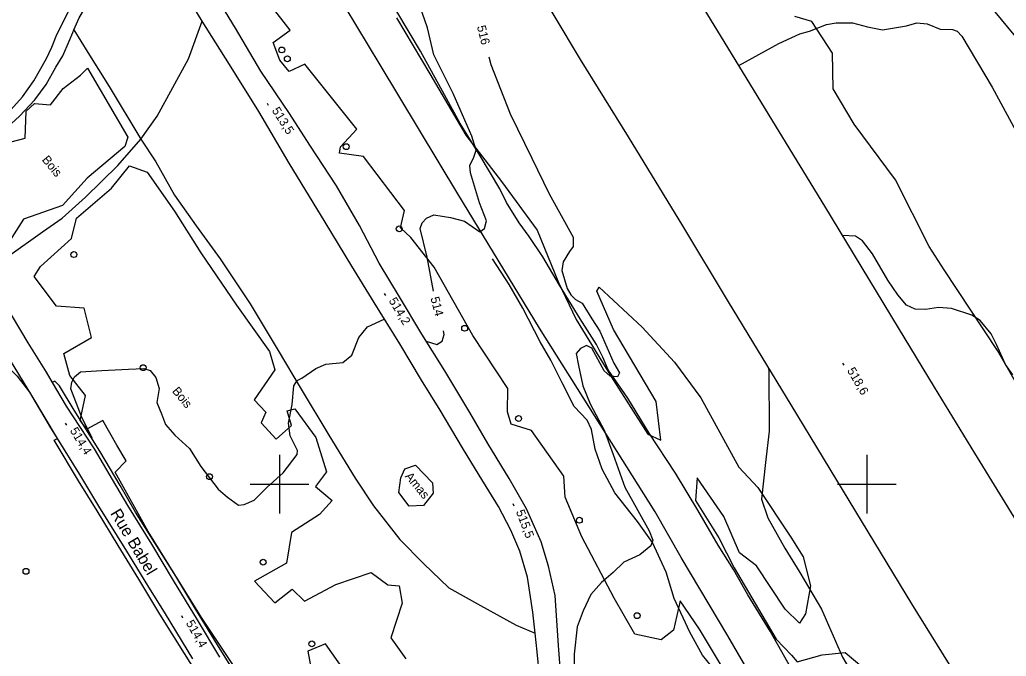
# Model space of a CAD drawing. Extents: x 347312 to 350503, y 6073086 to 6076432.
# Drawn here: x 349011.5 to 349347.5, y 6075341.5 to 6075558.1 of the extents above; entities that cross this region are included whole.
import ezdxf

# ---------------------------------------------------------------- set-up
doc = ezdxf.new("R2010")
doc.units = 0
for name, color, linetype in [('Level 2', 7, 'Continuous'), ('Level 21', 7, 'Continuous'), ('Level 22', 7, 'Continuous'), ('Level 25', 7, 'Continuous'), ('Level 3', 7, 'Continuous'), ('Level 36', 7, 'Continuous'), ('Level 37', 7, 'Continuous'), ('Level 4', 7, 'Continuous'), ('Level 44', 7, 'Continuous'), ('Level 57', 7, 'Continuous'), ('Level 60', 7, 'Continuous'), ('Level 61', 7, 'Continuous')]:
    doc.layers.add(name, color=color, linetype=linetype)

msp = doc.modelspace()

# ---------------------------------------------------------------- linework, layer by layer
at = {"layer": 'Level 2'}
for points in [[(349165.5, 6075518.52), (349159.13, 6075533.04), (349152.55, 6075546.19), (349150.45, 6075555.4), (349147.13, 6075564.8), (349143.48, 6075571.45), (349135.68, 6075581.1), (349130.94, 6075589.16), (349123.45, 6075603.94), (349118.75, 6075612.57), (349113.83, 6075621.01), (349108.79, 6075633.39), (349106.84, 6075637.54), (349099.61, 6075647.13), (349092.88, 6075656.76), (349085.95, 6075668.62), (349083.49, 6075672.57), (349079.4, 6075682.44), (349074.92, 6075693.33)], [(349171.32, 6075545.5), (349171.97, 6075542.88), (349178.59, 6075526.09), (349185.95, 6075510.97), (349191.87, 6075498.9), (349200, 6075484.15), (349199.97, 6075480.95), (349198.78, 6075479.17), (349196.56, 6075475.75), (349196.12, 6075472.74), (349197.98, 6075466.6), (349199.22, 6075464.44), (349200.8, 6075462.83), (349203.14, 6075461.59), (349206.4, 6075456.33), (349209.15, 6075452.06), (349213.84, 6075441.27), (349215.8, 6075437.92), (349215.11, 6075436.55), (349212.58, 6075436.8), (349210.61, 6075438.57), (349206.35, 6075446.31), (349204.59, 6075447.2), (349202.52, 6075446.25), (349201.08, 6075444.52), (349201.84, 6075440.43), (349203.34, 6075433.53), (349205.76, 6075427.41), (349210.73, 6075418.17), (349213.68, 6075410.13), (349217.63, 6075398.98), (349225.91, 6075384.12), (349227.19, 6075380.98), (349226.44, 6075379.04), (349222.75, 6075375.95)], [(349152.44, 6075465.7), (349150.27, 6075477.28), (349147.88, 6075487.01), (349148.6, 6075489.03), (349150.02, 6075490.58), (349152.62, 6075491.69), (349158.2, 6075490.84), (349163.04, 6075489.53), (349168.2, 6075485.93), (349169.82, 6075487.05), (349170.47, 6075489.61), (349168.09, 6075495.82), (349165.01, 6075506.02), (349164.83, 6075508.5), (349166.19, 6075511.28), (349166.95, 6075513.71), (349165.5, 6075518.52)], [(349349.78, 6075437.23), (349347.31, 6075440.73), (349344.23, 6075447.55), (349342.42, 6075451.21), (349338.6, 6075455.71), (349335.75, 6075457.58), (349328.9, 6075459.84), (349324.45, 6075460.13), (349319.98, 6075459.48), (349316.46, 6075459.6), (349313.55, 6075460.9), (349310.65, 6075464.44), (349307.24, 6075469.42), (349301.98, 6075478.41), (349298.51, 6075482.81), (349296.14, 6075484.42), (349291.76, 6075484.62)], [(349036.33, 6075415.18), (349036.22, 6075415.63), (349032.62, 6075423.1), (349028.91, 6075432.51), (349029.32, 6075434.73), (349030.23, 6075436.53), (349032.25, 6075438.28), (349039.45, 6075438.68), (349048.53, 6075439.2), (349053.83, 6075439.45), (349055.98, 6075438.68), (349057.91, 6075436.37), (349059.05, 6075432.57), (349058.24, 6075427.84), (349059.86, 6075424), (349061.14, 6075420.39), (349064.3, 6075416.69), (349069.32, 6075412.12), (349073.26, 6075406.05), (349079.06, 6075398.29), (349082.24, 6075395.66), (349086.07, 6075392.88), (349087.99, 6075393.12), (349091.38, 6075394.57), (349095.83, 6075399), (349101.22, 6075403.84), (349106.04, 6075410.09), (349106.09, 6075411.48), (349103.62, 6075416.43), (349103.11, 6075420.75), (349104.31, 6075427.09), (349104.93, 6075433.47), (349106.05, 6075435.3), (349107.61, 6075436.06), (349112.37, 6075439.4), (349115.76, 6075440.85), (349121.54, 6075441.43), (349124.62, 6075443.9), (349127.07, 6075449.91), (349129.92, 6075453.63), (349135.68, 6075456.14), (349135.87, 6075456.04)], [(349149.98, 6075448.71), (349153.63, 6075447.59), (349155.46, 6075448.74), (349156.13, 6075451.02), (349155.87, 6075452.2)], [(348989.12, 6075441.86), (348994.87, 6075443.56), (349001.14, 6075442.74), (349006.29, 6075440.99), (349010.61, 6075436.82), (349014.84, 6075431.3), (349021.96, 6075419.24), (349024.3, 6075415.53)], [(349266.43, 6075439.8), (349266.64, 6075438.75), (349266.75, 6075418.1), (349265.56, 6075407.37), (349264.14, 6075394.95), (349266.33, 6075388.53), (349272.06, 6075378.3), (349277.23, 6075369.92), (349284.64, 6075357.48), (349291.74, 6075341.1), (349298.47, 6075329.75), (349304.8, 6075317.45), (349312, 6075304.91), (349314.92, 6075297.93)], [(349222.75, 6075375.95), (349217.28, 6075373.47), (349213.69, 6075369.94), (349209.69, 6075366.59), (349206.05, 6075362.49), (349203.41, 6075356.86), (349201.35, 6075351.46), (349200.36, 6075342.22), (349200.61, 6075326.4), (349200.64, 6075314.34), (349201.11, 6075303.96), (349201.3, 6075296.76), (349202.12, 6075293.24), (349205.38, 6075285.47), (349206.42, 6075281.35), (349205.8, 6075280.06), (349205.29, 6075279.75)]]:
    msp.add_lwpolyline(points, dxfattribs=at)
at = {"layer": 'Level 21'}
for points in [[(348977.96, 6075508.19), (348982.05, 6075509.17), (348988.74, 6075512.09), (348993.86, 6075515.35), (349001.19, 6075521.12), (349008.45, 6075527.43), (349012.53, 6075531.86), (349016.33, 6075537.34), (349020.7, 6075544.87), (349022.42, 6075548.77), (349024.14, 6075553.13), (349027.76, 6075560.18), (349030.81, 6075567.83), (349034.44, 6075577.3), (349038.61, 6075586.24), (349041.63, 6075594), (349041.78, 6075599.61), (349040.99, 6075606.61), (349041, 6075611.4)], [(348981.68, 6075502.11), (348982.36, 6075503.19), (348984.87, 6075504.97), (348993, 6075510.96), (348999.63, 6075515.4), (349005.84, 6075520.16), (349011.43, 6075525.31), (349016.72, 6075530.82), (349020.58, 6075536.05), (349023.85, 6075541.99), (349026.18, 6075545.8), (349028.38, 6075550.85), (349029.59, 6075553.74), (349030, 6075554.69), (349031.75, 6075558.75), (349036.54, 6075566.93), (349040.88, 6075574.21), (349042.84, 6075578.01), (349045.82, 6075584.39), (349047.48, 6075588.55), (349048.78, 6075594.21), (349050.03, 6075596.63)], [(349189.35, 6075326.6), (349187.72, 6075342.92), (349187.06, 6075349.32), (349186.33, 6075356.51), (349184.45, 6075368.34), (349181.8, 6075377.2), (349178.82, 6075384.37), (349174.57, 6075392.44), (349167.97, 6075403.14), (349162.3, 6075412.36), (349154.7, 6075425.25), (349148.41, 6075435.4), (349140.97, 6075447.82), (349132.28, 6075461.83), (349124.68, 6075474.27), (349115.61, 6075489.19), (349103.3, 6075509.24), (349092.92, 6075526.82), (349082.97, 6075542.88), (349073.65, 6075557.64), (349065.85, 6075570.5), (349055.32, 6075587.78), (349050.03, 6075596.63)], [(349196.3, 6075328.63), (349195.05, 6075345.12), (349193.94, 6075362.17), (349191.63, 6075372.07), (349189.09, 6075380.43), (349184.1, 6075391.65), (349178.24, 6075402), (349171, 6075413.91), (349164.87, 6075424.41), (349156.36, 6075438.66), (349148.46, 6075451.09), (349140.88, 6075463.78), (349133.93, 6075475.26), (349127.3, 6075488.06), (349119.38, 6075501.52), (349110.3, 6075515.37), (349103.4, 6075526.18), (349093.66, 6075540.61), (349085, 6075555.19), (349078.21, 6075566.44)], [(349006.1, 6075461.83), (349014.24, 6075448.19), (349020.49, 6075438.18), (349022.6, 6075434.62), (349027.37, 6075426.59), (349036.87, 6075412.04), (349043.04, 6075401.58), (349048.21, 6075392.77), (349056.44, 6075379.66), (349063.75, 6075367.28), (349071.96, 6075353.83), (349079.57, 6075341.1)], [(349070.5, 6075340.56), (349061.15, 6075355.92), (349055.15, 6075365.55), (349048.06, 6075377.21), (349038.51, 6075392.54), (349031.97, 6075403.37), (349024.35, 6075415.56), (349015.65, 6075430.24), (349006.76, 6075444.68)]]:
    msp.add_lwpolyline(points, dxfattribs=at)
at = {"layer": 'Level 22'}
for points in [[(348999.46, 6075472.47), (349007.86, 6075477.77), (349019.32, 6075485.91), (349026.01, 6075490.55), (349033.93, 6075497.7), (349044.9, 6075508.44), (349052.74, 6075517.49), (349058.32, 6075525.27), (349069.03, 6075544.82), (349073.65, 6075557.64)], [(349256.47, 6075542.51), (349270.05, 6075550.03), (349277.27, 6075553.32), (349280.55, 6075554.25), (349286.33, 6075556.49), (349289.61, 6075557.04), (349295.18, 6075557.02), (349300.31, 6075555.72), (349305.41, 6075554.64), (349313.49, 6075556.01), (349317.06, 6075557.03), (349320.56, 6075556.71), (349325.03, 6075554.94), (349329.24, 6075554.84), (349330.77, 6075554.16), (349332.43, 6075552.53), (349342.73, 6075535.2), (349350.75, 6075520.25)], [(349030, 6075554.69), (349034.76, 6075546.97), (349042.02, 6075535.39), (349052.74, 6075517.49), (349057.88, 6075509.71), (349064.27, 6075498.45), (349071.64, 6075488), (349079.84, 6075476.74), (349090.07, 6075461.43), (349099.58, 6075445.52), (349107.36, 6075432.41), (349116.81, 6075416.76), (349125.77, 6075402.05), (349132, 6075392.61), (349140.93, 6075381.19), (349149.09, 6075373.05), (349157.66, 6075364.79), (349168.41, 6075358.78), (349180.66, 6075352.07), (349187.06, 6075349.32)], [(349247.06, 6075338.17), (349244.06, 6075341.85), (349239.74, 6075349.64), (349234.4, 6075361.17), (349231.75, 6075370.04), (349227.01, 6075380.15), (349221.97, 6075387.3), (349214.17, 6075397.04), (349209.88, 6075405.1), (349207.56, 6075411.95), (349206.28, 6075418.62), (349204.82, 6075421.83), (349200.33, 6075426.51), (349196.23, 6075434.52), (349192.47, 6075442.2), (349188.82, 6075448.48), (349182.83, 6075459.93), (349178.24, 6075467.98), (349172.49, 6075476.71)], [(349133.21, 6075257.07), (349132.4, 6075258.24), (349129.33, 6075262.92), (349123.78, 6075272.1), (349118.16, 6075281.33), (349112.98, 6075290.07), (349105.97, 6075301.36), (349099.89, 6075311), (349093.21, 6075322.17), (349085.99, 6075333.89), (349078.84, 6075345.35), (349071.46, 6075357.36), (349064.67, 6075368.75), (349051, 6075390.45), (349045.7, 6075399.6), (349038.78, 6075411.24), (349030.09, 6075425.17), (349025.13, 6075433.47), (349023.47, 6075435.1), (349022.6, 6075434.62)], [(349123.04, 6075251.11), (349121.6, 6075253.57), (349119.27, 6075257.37), (349113.26, 6075267.52), (349104.95, 6075281.56), (349096.69, 6075294.98), (349089.45, 6075306.82), (349083.18, 6075316.68), (349076.72, 6075327.96), (349067.66, 6075342.43), (349059.2, 6075355.82), (349052.05, 6075367.73), (349045.11, 6075379.13), (349037.95, 6075390.95), (349031.6, 6075401.18), (349023.31, 6075415), (349024.35, 6075415.56)]]:
    msp.add_lwpolyline(points, dxfattribs=at)
at = {"layer": 'Level 25'}
for points in [[(349352, 6075385.86), (349336.82, 6075410.53), (349323.11, 6075433.09), (349310.8, 6075453.25), (349285.7, 6075494.6), (349261.79, 6075533.79), (349256.47, 6075542.51), (349232.54, 6075581.74), (349212.63, 6075614.5), (349192.25, 6075648.36), (349166.29, 6075690.92), (349144.06, 6075727)], [(349102.5, 6075709), (349125.41, 6075671.72), (349148.36, 6075633.86), (349165.68, 6075605.11), (349184.47, 6075574.59), (349202.41, 6075544.55), (349218.73, 6075518.25), (349237.22, 6075487.91), (349252.85, 6075462.09), (349274.18, 6075427.07), (349296.14, 6075390.76), (349315.26, 6075359.35)], [(349315.26, 6075359.35), (349330.66, 6075334.49), (349350.11, 6075302.45)]]:
    msp.add_lwpolyline(points, dxfattribs=at)
at = {"layer": 'Level 3'}
for p, q in [((349095.77, 6075529.68), (349096.2, 6075529)), ((349135.65, 6075464.97), (349136.06, 6075464.29)), ((349291.8, 6075441.24), (349292.2, 6075440.54)), ((349027.05, 6075420.76), (349027.46, 6075420.08)), ((349179.48, 6075393.41), (349179.76, 6075392.66)), ((349066.62, 6075355.28), (349067.02, 6075354.58))]:
    msp.add_line(p, q, dxfattribs=at)
at = {"layer": 'Level 36'}
for centre in [(349100.79, 6075547.82), (349102.68, 6075544.81), (349122.73, 6075514.9), (349140.78, 6075486.94), (349029.97, 6075478.17), (349163.06, 6075453.09), (349053.57, 6075439.68), (349181.43, 6075422.35), (349076.17, 6075402.59), (349202.14, 6075387.74), (349094.44, 6075373.48), (349013.68, 6075370.36), (349221.8, 6075355.28), (349111.01, 6075345.67)]:
    msp.add_circle(centre, 1, dxfattribs=at)
at = {"layer": 'Level 37'}
msp.add_lwpolyline([(349291.32, 6074995), (349304.29, 6075013.65), (349317.21, 6075032.18), (349341.51, 6075067.18), (349339.33, 6075091.36), (349335.89, 6075114.68), (349332.46, 6075145.46), (349329.55, 6075172.56), (349325.12, 6075208.38), (349321.87, 6075233.38), (349310.08, 6075254.61), (349281.44, 6075301.6), (349263.42, 6075330.01), (349252.75, 6075348.4), (349236.82, 6075375.05), (349227.95, 6075390.59), (349188.61, 6075453.08), (349160.73, 6075498.89), (349134.29, 6075542.79), (349102.45, 6075595.52), (349073.5, 6075643.88), (349047.55, 6075685.37), (349016.57, 6075735.98)], dxfattribs=at)
at = {"layer": 'Level 4'}
msp.add_lwpolyline([(349275.64, 6075334.95), (349267.15, 6075350.04), (349259.47, 6075362.35), (349254.61, 6075371), (349249.38, 6075379.27), (349242.45, 6075391.22), (349234.92, 6075403.8), (349225.89, 6075417.38), (349218.63, 6075429.35), (349211.97, 6075438.9), (349210.08, 6075443.25), (349208.02, 6075447.62), (349202.39, 6075456.3), (349195.33, 6075467.77), (349189.74, 6075477.46), (349185.09, 6075484.33), (349181.62, 6075488.95), (349177.26, 6075495.91), (349175.06, 6075500.54), (349168.31, 6075511.83), (349161.57, 6075522.82), (349156.19, 6075532.54), (349148.05, 6075547.4), (349139.94, 6075560.86)], dxfattribs=at)
at = {"layer": 'Level 44'}
for points in [[(349236.47, 6075360.27), (349234.22, 6075350.37), (349230.04, 6075347.07), (349221.06, 6075348.96), (349213.94, 6075361.28), (349202.98, 6075382.15), (349197.29, 6075395.63), (349196.79, 6075402.74), (349185.85, 6075418.35), (349178.95, 6075420.46), (349177.6, 6075424.61), (349177.75, 6075432.56), (349165.84, 6075450.64), (349152.65, 6075473.91), (349144.73, 6075483.99), (349141.25, 6075487.26), (349142.62, 6075493.2), (349128.57, 6075511.56), (349120.47, 6075512.65), (349120.75, 6075514.83), (349126.39, 6075520.87), (349108.59, 6075543.02), (349103.35, 6075540.47), (349100.1, 6075544.38), (349097.86, 6075550.33), (349103.66, 6075554.55), (349084.02, 6075579.81)], [(349139.87, 6075558.81), (349151.15, 6075539.65), (349163.41, 6075518.77), (349175.57, 6075503.05), (349187.73, 6075486.43), (349195.02, 6075468.64), (349200.99, 6075456.04), (349213.04, 6075436.5), (349225.5, 6075417), (349229.9, 6075414.95), (349228.24, 6075428.11), (349213.71, 6075452.63), (349208.11, 6075465.67), (349208.89, 6075467.07), (349223.53, 6075453.43), (349234.56, 6075441.6), (349243.5, 6075429.39), (349256.48, 6075405.85), (349262.88, 6075398.87), (349274.19, 6075382.03), (349278.4, 6075375.34), (349280.84, 6075365.38), (349279.15, 6075355.89)], [(349360.52, 6075417.73), (349344.55, 6075445.56), (349326.37, 6075472.96), (349321.27, 6075480.89), (349309.85, 6075503.62), (349295.71, 6075522.6), (349288.54, 6075534.63), (349288.34, 6075546.75), (349281.31, 6075557.55), (349275.57, 6075559.22)], [(349026.14, 6075494.86), (349012.78, 6075490.26), (349006.5, 6075480.25), (349001.04, 6075481.73), (348993.28, 6075494.1), (348995.43, 6075498.57), (349005.78, 6075505.5), (349004.37, 6075513.81), (349008.62, 6075516.56), (349013.43, 6075517.84), (349013.78, 6075527), (349016.58, 6075529.61), (349021.97, 6075529.12), (349026.36, 6075534.71), (349032.22, 6075539.26), (349034.66, 6075541.58), (349048.33, 6075518.17), (349047.38, 6075514.97), (349034.48, 6075504.18), (349026.14, 6075494.86)], [(349086.36, 6075335.21), (349073.48, 6075354.63), (349055.24, 6075383.89), (349044.08, 6075404.12), (349047.81, 6075407.96), (349044.59, 6075413.26), (349039.85, 6075421.66), (349034.39, 6075418.8), (349032.11, 6075421.72), (349033.88, 6075430.25), (349028.57, 6075436.98), (349026.54, 6075444.47), (349035.95, 6075450), (349033.49, 6075459.99), (349024.07, 6075460.61), (349016.43, 6075470.67), (349018.64, 6075474.16), (349029.16, 6075483.61), (349030.85, 6075490.52), (349042.8, 6075500.82), (349048.92, 6075508.39), (349054.98, 6075506.2), (349064.24, 6075492.95), (349073.24, 6075478.74), (349085.38, 6075460.95), (349096.63, 6075445.14), (349098.36, 6075438.91), (349091.32, 6075428.72), (349095.39, 6075424.56), (349093.74, 6075420.94), (349098.91, 6075415.29), (349104.05, 6075419.99), (349102.61, 6075424.97), (349105.22, 6075425.63), (349112.41, 6075415.94), (349115.96, 6075404.28), (349112.29, 6075399.28), (349117.95, 6075394.49), (349113.63, 6075389.72), (349104.09, 6075383.62), (349102.39, 6075373.19), (349091.52, 6075367.05), (349098.42, 6075359.68), (349104.37, 6075364.3), (349108.53, 6075360.23), (349119.19, 6075365.89), (349131.2, 6075369.95), (349136.92, 6075365.81), (349140.75, 6075365.47)], [(349279.15, 6075355.89), (349277.14, 6075352.72), (349272.26, 6075357.52), (349262.47, 6075372.18), (349256.66, 6075376.66), (349251.32, 6075389.02), (349242.3, 6075402.23), (349241.67, 6075394.51), (349249.68, 6075381.81), (349254.88, 6075371.58), (349269.21, 6075347.31), (349274.36, 6075341.83), (349276.28, 6075339.52), (349284.86, 6075341.99), (349292.62, 6075342.73), (349301.9, 6075334.99)], [(349140.75, 6075365.47), (349141.77, 6075359.55), (349137.88, 6075347.76), (349143.08, 6075340.63)], [(349251.24, 6075337.04), (349243.1, 6075350.71), (349236.47, 6075360.27)], [(349126.47, 6075330.35), (349115.68, 6075345.63), (349109.6, 6075343.16), (349111.39, 6075333.96)]]:
    msp.add_lwpolyline(points, dxfattribs=at)
at = {"layer": 'Level 57'}
msp.add_lwpolyline([(349146.31, 6075406.52), (349152.11, 6075400.48), (349152.36, 6075396.93), (349149.01, 6075392.81), (349144.21, 6075392.59), (349140.67, 6075397.19), (349141.3, 6075402.22), (349142.65, 6075405.3), (349146.31, 6075406.52)], dxfattribs=at)
at = {"layer": 'Level 60'}
msp.add_lwpolyline([(348779.44, 6073584.28), (350085.28, 6074663.34), (348652.09, 6076397.74), (347346.25, 6075318.68)], close=True, dxfattribs=at)
at = {"layer": 'Level 61'}
for p, q in [((349100, 6075410), (349100, 6075390)), ((349300, 6075410), (349300, 6075390)), ((349090, 6075400), (349110, 6075400)), ((349290, 6075400), (349310, 6075400))]:
    msp.add_line(p, q, dxfattribs=at)

# ---------------------------------------------------------------- texts
at = {"layer": 'Level 2'}
for s, rotation, p in [('516', 283.8931, (349167.23, 6075555.81)), ('514', 284.6589, (349151.4, 6075463.41))]:
    msp.add_text(s, height=3, rotation=rotation, dxfattribs=at).set_placement(p)
at = {"layer": 'Level 21'}
msp.add_text('Rue Babel', height=4, rotation=300.8682, dxfattribs=at).set_placement((349042.27, 6075390.14))
at = {"layer": 'Level 3'}
for s, rotation, p in [('513,5', 302.3712, (349097.28, 6075527.23)), ('514,2', 300.8723, (349137.1, 6075462.49)), ('518,6', 300.133, (349293.21, 6075438.73)), ('514,4', 301.1572, (349028.51, 6075418.28)), ('515,5', 290.8735, (349180.47, 6075390.7)), ('514,4', 299.6582, (349068.02, 6075352.76))]:
    msp.add_text(s, height=3, rotation=rotation, dxfattribs=at).set_placement(p)
at = {"layer": 'Level 44'}
for p in [(349018.93, 6075510.36), (349063.26, 6075431.62)]:
    msp.add_text('Bois', height=3, rotation=309.568, dxfattribs=at).set_placement(p)
at = {"layer": 'Level 57'}
msp.add_text('Amas', height=3, rotation=309.568, dxfattribs=at).set_placement((349142.55, 6075402.62))

doc.saveas('drawing.dxf')
